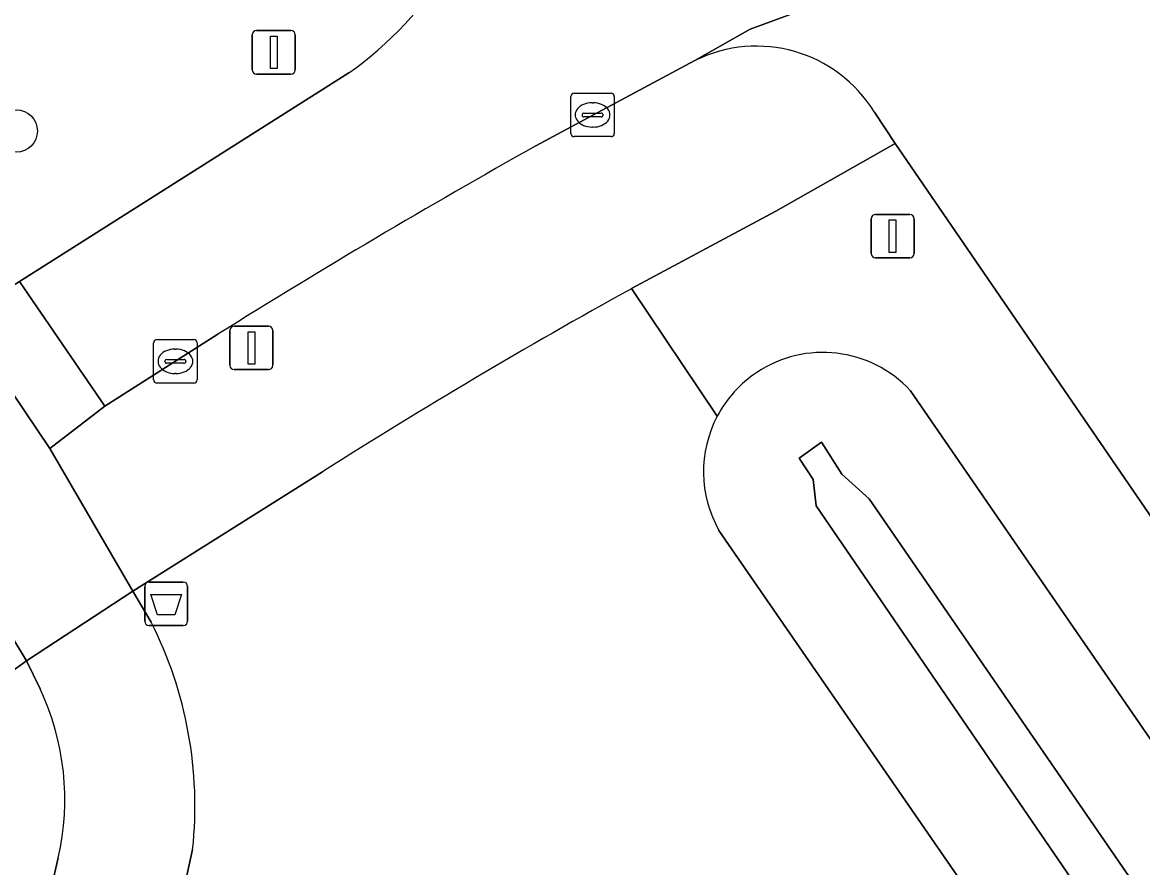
# Model space of a CAD drawing. Extents: x 155275 to 156265, y 382654 to 383635.
# Drawn here: x 155737.96 to 155763.75, y 383140.81 to 383160.28 of the extents above; entities that cross this region are included whole.
import ezdxf

# ---------------------------------------------------------------- set-up
doc = ezdxf.new("R2010")
doc.units = 0
for name, color, linetype in [('IMGEO_Afvalbak', 7, 'Continuous'), ('IMGEO_Berm_groen', 7, 'Continuous'), ('IMGEO_Boom', 7, 'Continuous'), ('IMGEO_Fietspad_gesloten', 7, 'Continuous'), ('IMGEO_Gemengd_bos', 7, 'Continuous'), ('IMGEO_Kolk', 7, 'Continuous'), ('IMGEO_Lichtmast', 7, 'Continuous'), ('IMGEO_Loofbos', 7, 'Continuous'), ('IMGEO_Oever', 7, 'Continuous'), ('IMGEO_Rijbaan_lokaal_gesloten', 7, 'Continuous'), ('IMGEO_Verkeersbordpaal', 7, 'Continuous'), ('IMGEO_Voetpad_open', 7, 'Continuous'), ('IMGEO_Waterloop', 7, 'Continuous')]:
    doc.layers.add(name, color=color, linetype=linetype)

msp = doc.modelspace()

# ---------------------------------------------------------------- linework, layer by layer
at = {"layer": 'IMGEO_Afvalbak'}
for p, q in [((155740.771, 383146.484), (155740.771, 383147.284)), ((155740.771, 383147.284), (155740.771, 383146.484)), ((155740.871, 383147.384), (155741.661, 383147.384)), ((155741.661, 383147.384), (155740.871, 383147.384)), ((155741.761, 383147.284), (155741.761, 383146.484)), ((155741.761, 383146.484), (155741.761, 383147.284)), ((155741.661, 383146.384), (155740.871, 383146.384)), ((155740.871, 383146.384), (155741.661, 383146.384))]:
    msp.add_line(p, q, dxfattribs=at)
msp.add_lwpolyline([(155740.914, 383147.098), (155741.618, 383147.098), (155741.469, 383146.628), (155741.063, 383146.628), (155740.914, 383147.098)], dxfattribs=at)
for centre, start, end in [((155740.871, 383147.284), 90, 180), ((155740.871, 383147.284), 90, 180), ((155741.661, 383147.284), 0, 90), ((155741.661, 383147.284), 360, 90), ((155740.871, 383146.484), 180, 270), ((155740.871, 383146.484), 180, 270), ((155741.661, 383146.484), 270, 0), ((155741.661, 383146.484), 270, 0)]:
    msp.add_arc(centre, 0.1, start, end, dxfattribs=at)
at = {"layer": 'IMGEO_Berm_groen'}
for points in [[(155734.091, 383157.461), (155736.563, 383153.46), (155737.891, 383154.311), (155745.473, 383159.113)], [(155758.059, 383157.486), (155755.304, 383155.927), (155751.981, 383154.143), (155753.959, 383151.205)], [(155790.154, 383112.31), (155786.155, 383116.74), (155783.179, 383120.765), (155780.119, 383125.298), (155758.059, 383157.486)], [(155758.409, 383151.79), (155782.141, 383117.324), (155784.54, 383114.753)]]:
    msp.add_lwpolyline(points, dxfattribs=at)
for centre, radius, start, end in [((155740.519, 383166.111), 8.573, 305.2948, 350.9028), ((155756.391, 383149.927), 2.746, 42.7158, 123.6919), ((155756.391, 383149.923), 2.749, 123.6434, 152.2127)]:
    msp.add_arc(centre, radius, start, end, dxfattribs=at)
at = {"layer": 'IMGEO_Boom'}
msp.add_circle((155737.811, 383157.775), 0.489, dxfattribs=at)
at = {"layer": 'IMGEO_Fietspad_gesloten'}
for points in [[(155731.482, 383155.391), (155734.088, 383151.764), (155736.101, 383148.795), (155738.051, 383145.568), (155740.496, 383147.177), (155738.588, 383150.457), (155736.563, 383153.46), (155734.091, 383157.461)], [(155740.921, 383146.462), (155740.496, 383147.177), (155738.051, 383145.568), (155738.365, 383144.925)], [(155740.916, 383136.808), (155741.876, 383141.221)], [(155738.781, 383141.03), (155737.968, 383137.478)]]:
    msp.add_lwpolyline(points, dxfattribs=at)
for centre, radius, start, end in [((155732.514, 383142.223), 9.415, 353.8928, 26.7611), ((155732.9, 383142.372), 6.032, 347.1491, 25.0435)]:
    msp.add_arc(centre, radius, start, end, dxfattribs=at)
at = {"layer": 'IMGEO_Gemengd_bos'}
for points in [[(155738.051, 383145.568), (155736.997, 383144.819)], [(155738.365, 383144.925), (155738.051, 383145.568)], [(155737.968, 383137.478), (155738.781, 383141.03)]]:
    msp.add_lwpolyline(points, dxfattribs=at)
msp.add_arc((155732.9, 383142.372), 6.032, 347.1491, 25.0435, dxfattribs=at)
at = {"layer": 'IMGEO_Kolk'}
for p, q in [((155750.661, 383158.645), (155751.513, 383158.645)), ((155750.586, 383157.719), (155750.586, 383158.571)), ((155751.074, 383158.425), (155751.099, 383158.425)), ((155751.587, 383158.571), (155751.587, 383157.719)), ((155750.845, 383158.139), (155750.845, 383158.151)), ((155751.283, 383158.102), (155750.885, 383158.102)), ((155750.888, 383158.188), (155751.286, 383158.188)), ((155751.329, 383158.151), (155751.329, 383158.139)), ((155751.097, 383157.865), (155751.072, 383157.865)), ((155751.513, 383157.645), (155750.661, 383157.645)), ((155741.053, 383152.969), (155741.905, 383152.969)), ((155740.978, 383152.043), (155740.978, 383152.895)), ((155741.466, 383152.749), (155741.491, 383152.749)), ((155741.979, 383152.895), (155741.979, 383152.043)), ((155741.237, 383152.463), (155741.237, 383152.475)), ((155741.675, 383152.426), (155741.277, 383152.426)), ((155741.28, 383152.512), (155741.678, 383152.512)), ((155741.721, 383152.475), (155741.721, 383152.463)), ((155741.489, 383152.189), (155741.464, 383152.189)), ((155741.905, 383151.969), (155741.053, 383151.969))]:
    msp.add_line(p, q, dxfattribs=at)
for points in [[(155750.661, 383158.645), (155751.513, 383158.645)], [(155750.586, 383157.719), (155750.586, 383158.571)], [(155751.587, 383158.571), (155751.587, 383157.719)], [(155751.513, 383157.645), (155750.661, 383157.645)], [(155741.053, 383152.969), (155741.905, 383152.969)], [(155740.978, 383152.043), (155740.978, 383152.895)], [(155741.979, 383152.895), (155741.979, 383152.043)], [(155741.905, 383151.969), (155741.053, 383151.969)]]:
    msp.add_lwpolyline(points, dxfattribs=at)
for centre, radius, start, end in [((155750.663, 383158.569), 0.0765, 91.552, 178.448), ((155750.663, 383158.569), 0.0765, 91.552, 178.448), ((155751.511, 383158.569), 0.0765, 1.552, 88.448), ((155751.511, 383158.569), 0.0765, 1.552, 88.448), ((155750.885, 383158.148), 0.0403, 85.8775, 175.7526), ((155750.882, 383158.138), 0.0366, 178.938, 274.7102), ((155751.286, 383158.145), 0.043, 264.8664, 352.4533), ((155751.29, 383158.15), 0.0386, 1.7309, 96.639), ((155750.663, 383157.721), 0.0765, 181.552, 268.448), ((155750.663, 383157.721), 0.0765, 181.552, 268.448), ((155751.511, 383157.721), 0.0765, 271.552, 358.448), ((155751.511, 383157.721), 0.0765, 271.552, 358.448), ((155741.055, 383152.893), 0.0765, 91.552, 178.448), ((155741.055, 383152.893), 0.0765, 91.552, 178.448), ((155741.903, 383152.893), 0.0765, 1.552, 88.448), ((155741.903, 383152.893), 0.0765, 1.552, 88.448), ((155741.277, 383152.472), 0.0403, 85.8775, 175.7526), ((155741.274, 383152.462), 0.0366, 178.938, 274.7102), ((155741.678, 383152.469), 0.043, 264.8664, 352.4533), ((155741.682, 383152.474), 0.0386, 1.7309, 96.639), ((155741.055, 383152.045), 0.0765, 181.552, 268.448), ((155741.055, 383152.045), 0.0765, 181.552, 268.448), ((155741.903, 383152.045), 0.0765, 271.552, 358.448), ((155741.903, 383152.045), 0.0765, 271.552, 358.448)]:
    msp.add_arc(centre, radius, start, end, dxfattribs=at)
for centre, major_axis, ratio, start_param, end_param in [((155751.073, 383158.145), (-0.387, 0.002), 0.722429, 4.712389, 7.853982), ((155751.098, 383158.145), (-0.39, 0.002), 0.717154, 1.570796, 4.712389), ((155741.465, 383152.469), (-0.387, 0.002), 0.722429, 4.712389, 7.853982), ((155741.49, 383152.469), (-0.39, 0.002), 0.717154, 1.570796, 4.712389)]:
    msp.add_ellipse(centre, major_axis=major_axis, ratio=ratio, start_param=start_param, end_param=end_param, dxfattribs=at)
at = {"layer": 'IMGEO_Lichtmast'}
for p, q in [((155742.835, 383153.277), (155743.625, 383153.277)), ((155743.625, 383153.277), (155742.835, 383153.277)), ((155742.735, 383152.377), (155742.735, 383153.177)), ((155742.735, 383153.177), (155742.735, 383152.377)), ((155743.725, 383153.177), (155743.725, 383152.377)), ((155743.725, 383152.377), (155743.725, 383153.177)), ((155743.625, 383152.277), (155742.835, 383152.277)), ((155742.835, 383152.277), (155743.625, 383152.277))]:
    msp.add_line(p, q, dxfattribs=at)
msp.add_lwpolyline([(155743.155, 383153.152), (155743.305, 383153.152), (155743.305, 383152.402), (155743.155, 383152.402), (155743.155, 383153.152)], dxfattribs=at)
for centre, start, end in [((155742.835, 383153.177), 90, 180), ((155742.835, 383153.177), 90, 180), ((155743.625, 383153.177), 0, 90), ((155743.625, 383153.177), 360, 90), ((155742.835, 383152.377), 180, 270), ((155742.835, 383152.377), 180, 270), ((155743.625, 383152.377), 270, 0), ((155743.625, 383152.377), 270, 0)]:
    msp.add_arc(centre, 0.1, start, end, dxfattribs=at)
at = {"layer": 'IMGEO_Loofbos'}
for points in [[(155753.959, 383151.205), (155751.981, 383154.143)], [(155744.866, 383149.925), (155740.496, 383147.177), (155740.921, 383146.462)], [(155778.34, 383114.337), (155774.989, 383119.119), (155761.035, 383138.37), (155753.997, 383148.575)], [(155741.876, 383141.221), (155740.916, 383136.808)]]:
    msp.add_lwpolyline(points, dxfattribs=at)
for centre, radius, start, end in [((155820.188, 383030.98), 140.788, 118.97751, 122.34413), ((155756.388, 383149.925), 2.746, 152.2124, 209.4432), ((155732.514, 383142.223), 9.415, 353.8928, 26.7611)]:
    msp.add_arc(centre, radius, start, end, dxfattribs=at)
at = {"layer": 'IMGEO_Oever'}
for points in [[(155784.54, 383114.753), (155782.141, 383117.324), (155758.409, 383151.79)], [(155774.742, 383122.091), (155756.24, 383149.14), (155756.17, 383149.749), (155755.842, 383150.241), (155756.358, 383150.604), (155756.826, 383149.866), (155757.458, 383149.304), (155770.924, 383129.726), (155775.795, 383122.56)], [(155753.997, 383148.575), (155761.035, 383138.37), (155774.989, 383119.119), (155778.34, 383114.337)]]:
    msp.add_lwpolyline(points, dxfattribs=at)
for centre, radius, start, end in [((155756.391, 383149.927), 2.746, 42.7158, 123.6919), ((155756.391, 383149.923), 2.749, 123.6434, 152.2127), ((155756.388, 383149.925), 2.746, 152.2124, 209.4432)]:
    msp.add_arc(centre, radius, start, end, dxfattribs=at)
at = {"layer": 'IMGEO_Rijbaan_lokaal_gesloten'}
for points in [[(155749.779, 383157.431), (155751.093, 383158.136), (155753.444, 383159.399), (155754.716, 383160.119), (155769.396, 383165.503)], [(155769.396, 383165.503), (155754.716, 383160.119), (155753.444, 383159.399)], [(155745.473, 383159.113), (155737.891, 383154.311), (155739.854, 383151.435), (155742.457, 383153.092)], [(155757.578, 383158.21), (155758.059, 383157.486), (155780.119, 383125.298), (155783.179, 383120.765), (155786.155, 383116.74), (155790.154, 383112.31)]]:
    msp.add_lwpolyline(points, dxfattribs=at)
msp.add_lwpolyline([(155737.891, 383154.311), (155736.563, 383153.46), (155738.588, 383150.457), (155739.854, 383151.435)], close=True, dxfattribs=at)
for centre, radius, start, end in [((155740.519, 383166.111), 8.573, 305.2948, 350.9028), ((155754.859, 383156.536), 3.193, 31.6166, 116.2914), ((155837.195, 383001.571), 178.701, 119.28632, 122.01544)]:
    msp.add_arc(centre, radius, start, end, dxfattribs=at)
at = {"layer": 'IMGEO_Verkeersbordpaal'}
for p, q in [((155743.25, 383159.187), (155743.25, 383159.987)), ((155743.25, 383159.987), (155743.25, 383159.187)), ((155743.35, 383160.087), (155744.14, 383160.087)), ((155744.14, 383160.087), (155743.35, 383160.087)), ((155744.24, 383159.987), (155744.24, 383159.187)), ((155744.24, 383159.187), (155744.24, 383159.987)), ((155744.14, 383159.087), (155743.35, 383159.087)), ((155743.35, 383159.087), (155744.14, 383159.087)), ((155757.601, 383155.854), (155758.391, 383155.854)), ((155758.391, 383155.854), (155757.601, 383155.854)), ((155757.501, 383154.954), (155757.501, 383155.754)), ((155757.501, 383155.754), (155757.501, 383154.954)), ((155758.491, 383155.754), (155758.491, 383154.954)), ((155758.491, 383154.954), (155758.491, 383155.754)), ((155758.391, 383154.854), (155757.601, 383154.854)), ((155757.601, 383154.854), (155758.391, 383154.854))]:
    msp.add_line(p, q, dxfattribs=at)
for points in [[(155743.67, 383159.962), (155743.82, 383159.962), (155743.82, 383159.212), (155743.67, 383159.212), (155743.67, 383159.962)], [(155757.921, 383155.729), (155758.071, 383155.729), (155758.071, 383154.979), (155757.921, 383154.979), (155757.921, 383155.729)]]:
    msp.add_lwpolyline(points, dxfattribs=at)
for centre, start, end in [((155743.35, 383159.987), 90, 180), ((155743.35, 383159.987), 90, 180), ((155744.14, 383159.987), 0, 90), ((155744.14, 383159.987), 360, 90), ((155743.35, 383159.187), 180, 270), ((155743.35, 383159.187), 180, 270), ((155744.14, 383159.187), 270, 0), ((155744.14, 383159.187), 270, 0), ((155757.601, 383155.754), 90, 180), ((155757.601, 383155.754), 90, 180), ((155758.391, 383155.754), 0, 90), ((155758.391, 383155.754), 360, 90), ((155757.601, 383154.954), 180, 270), ((155757.601, 383154.954), 180, 270), ((155758.391, 383154.954), 270, 0), ((155758.391, 383154.954), 270, 0)]:
    msp.add_arc(centre, 0.1, start, end, dxfattribs=at)
at = {"layer": 'IMGEO_Voetpad_open'}
for points in [[(155753.444, 383159.399), (155751.093, 383158.136), (155749.779, 383157.431)], [(155751.981, 383154.143), (155755.304, 383155.927), (155758.059, 383157.486), (155757.578, 383158.21)], [(155742.457, 383153.092), (155739.854, 383151.435), (155738.588, 383150.457), (155740.496, 383147.177), (155744.866, 383149.925)], [(155736.997, 383144.819), (155738.051, 383145.568), (155736.101, 383148.795), (155734.196, 383147.591)]]:
    msp.add_lwpolyline(points, dxfattribs=at)
for centre, radius, start, end in [((155754.859, 383156.536), 3.193, 31.6166, 116.2914), ((155837.195, 383001.571), 178.701, 119.28632, 122.01544), ((155820.188, 383030.98), 140.788, 118.97751, 122.34413)]:
    msp.add_arc(centre, radius, start, end, dxfattribs=at)
at = {"layer": 'IMGEO_Waterloop'}
for points in [[(155756.358, 383150.604), (155755.842, 383150.241), (155756.17, 383149.749), (155756.24, 383149.14), (155774.742, 383122.091)], [(155775.795, 383122.56), (155770.924, 383129.726), (155757.458, 383149.304), (155756.826, 383149.866), (155756.358, 383150.604)]]:
    msp.add_lwpolyline(points, dxfattribs=at)

doc.saveas('drawing.dxf')
